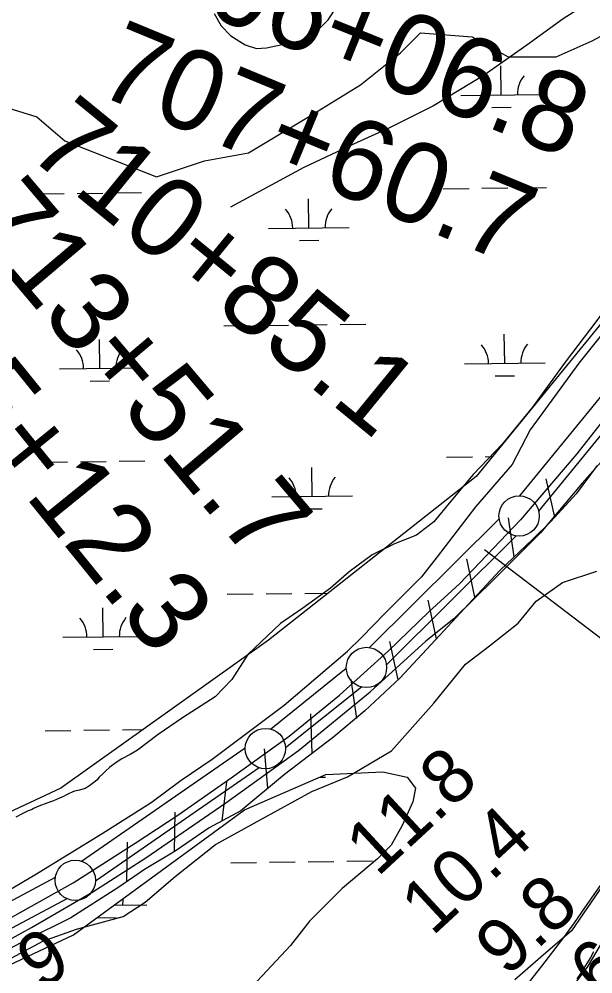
# Model space of a CAD drawing. Extents: x 3715084 to 3753216, y 488173 to 513963.
# Drawn here: x 3731150 to 3731861, y 501517 to 502700 of the extents above; entities that cross this region are included whole.
import ezdxf

# ---------------------------------------------------------------- set-up
doc = ezdxf.new("R2010")
doc.units = 0
for name, color, linetype in [('V-FLOD-BASE', 7, 'Continuous'), ('V-LEVE-TOET', 7, 'Continuous'), ('V-RIVR-EDGE', 7, 'Continuous'), ('V-RIVR-RANG', 7, 'Continuous'), ('V-RRAP-FSHR', 7, 'Continuous'), ('V-SITE-VEGE', 7, 'Continuous'), ('V-SURV-IDEN', 7, 'Continuous'), ('V-SURV-LINE', 7, 'Continuous'), ('V-TOPO-DPTH', 7, 'Continuous'), ('V-TOPO-MINR', 7, 'Continuous'), ('V-TOPO-SHOR', 7, 'Continuous'), ('V-TOPO-WATR', 7, 'Continuous'), ('V-WETL-SWMP', 7, 'Continuous')]:
    doc.layers.add(name, color=color, linetype=linetype)

msp = doc.modelspace()

# ---------------------------------------------------------------- linework, layer by layer
at = {"layer": 'V-FLOD-BASE'}
for points in [[(3732218.8, 502767.5), (3732148.6, 502624.1), (3732098, 502526.1), (3732038.6, 502426.3), (3731976, 502333.4), (3731907.7, 502246.2), (3731841.3, 502161.5), (3731771.1, 502080), (3731695.8, 502000.4), (3731657.7, 501965.7)], [(3730083, 501275.3), (3730197, 501285.4), (3730287.6, 501296.6), (3730390.9, 501314), (3730500.5, 501337.1), (3730569.4, 501352.9), (3730639, 501373.1), (3730719.7, 501399.8), (3730830.6, 501440.2), (3730917.8, 501475.1), (3730998.5, 501513.4), (3731109.2, 501570), (3731216.8, 501630.2), (3731293.6, 501679.1), (3731346.7, 501713.7), (3731412.8, 501760.2), (3731484.4, 501811.6), (3731547.1, 501862.4), (3731607.1, 501917.2), (3731657.7, 501965.7)]]:
    msp.add_lwpolyline(points, dxfattribs=at)
at = {"layer": 'V-LEVE-TOET'}
for points in [[(3732239.3, 502736.1), (3732207.7, 502658.4), (3732177.4, 502599.6), (3732145.1, 502548.5), (3732114.1, 502487.2), (3732075.5, 502428.4), (3732042.7, 502379.7), (3731995.2, 502306.4), (3731965.5, 502266), (3731924.4, 502211.7), (3731847.9, 502125.1), (3731796, 502063.8), (3731739.1, 502006.9), (3731688.6, 501957), (3731654.1, 501929.4)], [(3732117, 502708.1), (3732083.5, 502637.4), (3732021.5, 502533.7), (3731971.6, 502447.8), (3731906.4, 502352.4), (3731843.8, 502274), (3731783.1, 502191.2), (3731761, 502148.3), (3731715.5, 502095.8), (3731668, 502033.9), (3731648.4, 502009.3)], [(3730125.3, 501317), (3730234, 501326.9), (3730374.7, 501344.5), (3730464.4, 501361.1), (3730554.6, 501382.1), (3730655.7, 501411.8), (3730764.1, 501446), (3730866.3, 501484.1), (3730945.8, 501520.4), (3731054, 501572.1), (3731169.1, 501640), (3731252.7, 501691.2), (3731313.4, 501729.4), (3731350.8, 501757.1), (3731389.1, 501783.2), (3731478.3, 501850.2), (3731556.7, 501917.3), (3731574.2, 501934.1), (3731603.4, 501964.1), (3731648.4, 502009.3)], [(3731028.1, 501502.6), (3731069, 501521.7), (3731165.1, 501574.5), (3731241, 501619), (3731307, 501661), (3731406.2, 501729.2), (3731496.3, 501794.2), (3731584.9, 501866.6), (3731654.1, 501929.4)]]:
    msp.add_lwpolyline(points, dxfattribs=at)
at = {"layer": 'V-RIVR-EDGE'}
msp.add_lwpolyline([(3732374.4, 502733.2), (3732353.9, 502684), (3732340.6, 502633), (3732329.1, 502596.4), (3732308.5, 502552), (3732287.9, 502463.8), (3732266.7, 502381), (3732248, 502327), (3732212.9, 502237.1), (3732192.3, 502166.9), (3732153.1, 502081.7), (3732112.7, 501996), (3732075.3, 501922.3), (3732034.8, 501835.9), (3731988.4, 501762.8), (3731963.1, 501721.4), (3731949.9, 501705.2), (3731911.9, 501640.5), (3731883.5, 501582.3), (3731871.4, 501554.8), (3731854, 501525.4), (3731837.1, 501503.2)], dxfattribs=at)
at = {"layer": 'V-RIVR-RANG'}
msp.add_line((3731726.8, 502042.9), (3732204.2, 501679.4), dxfattribs=at)
at = {"layer": 'V-RRAP-FSHR'}
for p, q in [((3731813.7, 502083), (3731803, 502130.6)), ((3731763.6, 502034.1), (3731756.5, 502082.4)), ((3731714.8, 501984), (3731704.6, 502031.7)), ((3731667.3, 501932.5), (3731656.9, 501980.2)), ((3731619.6, 501881.4), (3731609.4, 501929.1)), ((3731568.3, 501833.6), (3731561.4, 501882)), ((3731513.1, 501790.6), (3731511.2, 501839.4)), ((3731458.2, 501747.2), (3731454, 501795.9)), ((3731401.4, 501706.8), (3731407.2, 501755.3)), ((3731342.6, 501669), (3731343.2, 501717.8)), ((3731283.5, 501631.6), (3731284.1, 501680.4))]:
    msp.add_line(p, q, dxfattribs=at)
for points in [[(3731866.2, 502147.3), (3731840.1, 502112), (3731808.9, 502077.8), (3731786, 502055.3), (3731746, 502017.5), (3731706.9, 501975.5), (3731666.1, 501931.2), (3731621.8, 501883.7), (3731578.3, 501843), (3731540.1, 501811.1), (3731478.6, 501764.3), (3731424.8, 501719.3), (3731385.3, 501698.2), (3731343.1, 501669.3), (3731305.3, 501646.5), (3731272, 501623.8), (3731213.8, 501586.8), (3731159, 501559.6), (3731103.2, 501530)], [(3731846.1, 502120.1), (3731840.1, 502112), (3731808.9, 502077.8), (3731786, 502055.3), (3731746, 502017.5), (3731706.9, 501975.5), (3731666.1, 501931.2), (3731621.8, 501883.7), (3731578.3, 501843), (3731540.1, 501811.1), (3731478.6, 501764.3), (3731424.8, 501719.3), (3731385.3, 501698.2), (3731343.1, 501669.3), (3731305.3, 501646.5), (3731272, 501623.8), (3731253.9, 501612.3)]]:
    msp.add_lwpolyline(points, dxfattribs=at)
at = {"layer": 'V-SITE-VEGE'}
for points in [[(3731391.5, 502707.5), (3731400.4, 502692.2), (3731412.3, 502679.8), (3731429.9, 502668.3), (3731443.9, 502664), (3731456.3, 502664.6), (3731501.2, 502674.1), (3731519.5, 502686.1), (3731532.8, 502699.4), (3731544.2, 502716.4)], [(3732095.3, 502716.2), (3732085.2, 502690.3), (3732067.5, 502646.1), (3732045.4, 502612.6), (3732026.4, 502573.4), (3731994.8, 502520.9), (3731956.2, 502465.3), (3731907.5, 502383.8), (3731865.8, 502326.9), (3731826.5, 502275.1), (3731786.1, 502219.5), (3731748.8, 502174), (3731712.7, 502136.1), (3731684.9, 502103.2), (3731664, 502077.3), (3731642.5, 502060.9), (3731615.3, 502050.2), (3731587.5, 502036.3), (3731559.1, 502015.4), (3731535.7, 501995.2), (3731501.5, 501970.6), (3731473.7, 501951.6), (3731433.3, 501913.1), (3731413.6, 501882.1)], [(3732358.2, 502710), (3732342.3, 502663.9), (3732325.9, 502614.6), (3732310.7, 502566.6), (3732289.8, 502514.8), (3732275.9, 502462.3), (3732259.1, 502406.6), (3732243, 502349.8), (3732220, 502289.5), (3732192.4, 502204.4), (3732169.1, 502143.1), (3732130.4, 502076.1), (3732104.3, 502033.6), (3732077.9, 501983.2), (3732048.2, 501920), (3731995.2, 501832.7), (3731951.9, 501765.8), (3731910.3, 501696.6), (3731877.9, 501633.6), (3731834.4, 501570.5), (3731796.3, 501537.8), (3731764.3, 501509.9)], [(3731074.2, 501501.7), (3731179.1, 501557.7), (3731220.8, 501572.6), (3731278.8, 501588.5), (3731306, 501606.2), (3731343.3, 501637.7), (3731393.2, 501677.5), (3731449.5, 501708.5), (3731512.7, 501743.2), (3731557, 501761.6), (3731611.3, 501793.8), (3731663.8, 501852.5), (3731703, 501901.2), (3731732.7, 501923.9), (3731768.2, 501951.7), (3731790.9, 501978.9), (3731823.2, 502002.3), (3731866.1, 502016.2)], [(3731413.6, 501882.1), (3731392.8, 501860.6), (3731352.3, 501834.7), (3731322, 501813.9), (3731296.7, 501794.3)], [(3731296.7, 501794.3), (3731292.5, 501792.1), (3731287.4, 501789.1), (3731277, 501783.6), (3731270.3, 501779.2), (3731262.3, 501773.3), (3731257, 501768.5), (3731253.8, 501765.5), (3731249.1, 501760.8), (3731246, 501757.4), (3731236.9, 501750.1), (3731231.6, 501747.1), (3731224.7, 501744.9), (3731218.4, 501743.7), (3731215.7, 501742.5), (3731211.9, 501740.8), (3731207.8, 501738.6), (3731204.8, 501737.2), (3731202.9, 501736.4), (3731199.7, 501734.8), (3731192.4, 501731.8), (3731188.7, 501730.4), (3731185.5, 501729), (3731174.1, 501724.9), (3731167.8, 501722.1), (3731165.9, 501721.1), (3731161.1, 501719.1), (3731153.5, 501715.5), (3731145.6, 501711.3)]]:
    msp.add_lwpolyline(points, dxfattribs=at)
at = {"layer": 'V-SURV-LINE'}
for points in [[(3731770.6, 502109.7), (3731950.6, 502329.8)], [(3731973.9, 502310.8), (3731793.8, 502090.7)], [(3731584, 501921.6), (3731744.8, 502081.3)], [(3731766, 502060), (3731605.2, 501900.3)], [(3731461.3, 501820.6), (3731555.4, 501896.1)], [(3731574.2, 501872.7), (3731480.1, 501797.2)], [(3731227.2, 501656.8), (3731430.2, 501797.4)], [(3731447.3, 501772.7), (3731244.3, 501632.1)], [(3731021.8, 501544.4), (3731194.7, 501636.9)], [(3731208.8, 501610.4), (3731035.9, 501518)]]:
    msp.add_lwpolyline(points, dxfattribs=at)
for centre in [(3731769.6, 502084.7), (3731580.4, 501896.9), (3731455.1, 501796.4), (3731219.4, 501633.1)]:
    msp.add_circle(centre, 25, dxfattribs=at)
at = {"layer": 'V-TOPO-DPTH'}
msp.add_lwpolyline([(3732341.9, 502715.5), (3732326.7, 502650.8), (3732306.7, 502563.5), (3732301.7, 502542.3), (3732296.7, 502521.2), (3732291.4, 502500.1), (3732286, 502479), (3732280.4, 502457.9), (3732274.5, 502437), (3732268.3, 502416.1), (3732261.8, 502395.3), (3732149.2, 502042.6), (3731986.7, 501798.7), (3731960.2, 501759), (3731933.4, 501719.4), (3731906.5, 501679.9), (3731879.4, 501640.5), (3731850.7, 501599), (3731837.8, 501580.6), (3731824.5, 501562.3), (3731811, 501544.4), (3731797.2, 501526.6), (3731768.2, 501489.9)], dxfattribs=at)
at = {"layer": 'V-TOPO-MINR'}
msp.add_lwpolyline([(3731861.8, 501544.4), (3731857.9, 501537.6), (3731853.9, 501530.9), (3731849.8, 501524.2), (3731845.6, 501517.6), (3731841.3, 501511.1)], dxfattribs=at)
at = {"layer": 'V-TOPO-SHOR'}
msp.add_lwpolyline([(3732056.8, 502866.4), (3732042.2, 502835.4), (3732004.9, 502807.6), (3731951.2, 502781.1), (3731878.5, 502735.6), (3731824.1, 502700.9), (3731779.2, 502668), (3731726.1, 502630.8), (3731663.5, 502592.8), (3731609.1, 502565.7), (3731564.3, 502545.5), (3731502.9, 502516.4), (3731411.9, 502467.2)], dxfattribs=at)
at = {"layer": 'V-TOPO-WATR'}
msp.add_lwpolyline([(3732341.9, 502715.5), (3732326.7, 502650.8), (3732306.7, 502563.5), (3732301.7, 502542.3), (3732296.7, 502521.2), (3732291.4, 502500.1), (3732286, 502479), (3732280.4, 502457.9), (3732274.5, 502437), (3732268.3, 502416.1), (3732261.8, 502395.3), (3732149.2, 502042.6), (3731986.7, 501798.7), (3731960.2, 501759), (3731933.4, 501719.4), (3731906.5, 501679.9), (3731879.4, 501640.5), (3731850.7, 501599), (3731837.8, 501580.6), (3731824.5, 501562.3), (3731811, 501544.4), (3731797.2, 501526.6), (3731768.2, 501489.9)], dxfattribs=at)
at = {"layer": 'V-WETL-SWMP'}
for p, q in [((3731747.5, 502606.5), (3731747.1, 502642.4)), ((3731697.5, 502605.8), (3731797.5, 502607.1)), ((3731735.7, 502590.9), (3731759.7, 502591.2)), ((3731675.5, 502490.1), (3731707.5, 502490.5)), ((3731723.5, 502490.7), (3731755.5, 502491.1)), ((3731771.5, 502491.3), (3731803.5, 502491.7)), ((3731173.7, 502483.8), (3731205.7, 502484.2)), ((3731221.7, 502484.4), (3731253.7, 502484.8)), ((3731269.7, 502485), (3731301.7, 502485.4)), ((3731509.1, 502441.6), (3731508.6, 502477.6)), ((3731459.1, 502441), (3731559.1, 502442.2)), ((3731497.3, 502426), (3731521.3, 502426.3)), ((3731451.7, 502320.8), (3731483.7, 502321.2)), ((3731499.7, 502321.4), (3731531.7, 502321.8)), ((3731547.7, 502322), (3731579.7, 502322.4)), ((3731403.7, 502320.2), (3731435.7, 502320.6)), ((3731751.7, 502273.8), (3731751.2, 502309.8)), ((3731249.8, 502267.5), (3731249.3, 502303.5)), ((3731701.7, 502273.2), (3731801.7, 502274.4)), ((3731199.8, 502266.9), (3731299.8, 502268.2)), ((3731238, 502251.9), (3731262, 502252.2)), ((3731739.9, 502258.2), (3731763.9, 502258.5)), ((3731679.7, 502157.5), (3731711.7, 502157.9)), ((3731727.7, 502158.1), (3731736.5, 502158.2)), ((3731177.8, 502151.2), (3731209.8, 502151.6)), ((3731225.8, 502151.8), (3731257.8, 502152.2)), ((3731273.8, 502152.4), (3731305.8, 502152.8)), ((3731513.2, 502108.9), (3731512.8, 502144.9)), ((3731463.2, 502108.3), (3731563.2, 502109.6)), ((3731501.4, 502093.4), (3731525.4, 502093.7)), ((3731407.9, 501987.6), (3731439.9, 501988)), ((3731455.9, 501988.2), (3731487.9, 501988.6)), ((3731503.9, 501988.7), (3731533.2, 501989.1)), ((3731254, 501934.9), (3731253.5, 501970.9)), ((3731204, 501934.3), (3731303.9, 501935.5)), ((3731242.1, 501919.3), (3731266.1, 501919.6)), ((3731182, 501818.5), (3731214, 501818.9)), ((3731230, 501819.1), (3731262, 501819.5)), ((3731278, 501819.7), (3731303.7, 501820.1)), ((3731522.6, 501760.9), (3731529.6, 501761)), ((3731412.1, 501654.9), (3731444.1, 501655.3)), ((3731460, 501655.5), (3731492, 501655.9)), ((3731508, 501656.1), (3731540, 501656.5)), ((3731556, 501656.7), (3731588, 501657.1)), ((3731267.4, 501602.3), (3731308.1, 501602.9)), ((3731246.3, 501586.7), (3731270.3, 501587))]:
    msp.add_line(p, q, dxfattribs=at)
for points in [[(3732459.3, 504480.8), (3732424.6, 503990.6), (3732325.6, 503411.2), (3732300.8, 503223), (3732251.3, 503079.4), (3732157.2, 502856.6), (3732073, 502688.2), (3732038.4, 502584.2), (3731914.6, 502376.3), (3731716.5, 502133.6), (3731459, 501930.6), (3731201.5, 501747.4), (3730904.4, 501608.7), (3730661.7, 501489.9), (3730305.2, 501415.6), (3729938.8, 501395.8)], [(3731107.4, 502599.1), (3731171.8, 502579.3), (3731206.5, 502549.6), (3731320.3, 502505), (3731379.8, 502524.8), (3731434.2, 502534.7), (3731508.5, 502579.3), (3731572.9, 502618.9), (3731622.4, 502658.5), (3731647.2, 502683.3), (3731711.5, 502678.3), (3731756.1, 502653.6), (3731815.5, 502653.6), (3731860.1, 502673.4), (3731924.5, 502708)], [(3731045.6, 501485), (3731217.2, 501565.7), (3731429.2, 501720.5), (3731530.1, 501764.2), (3731600.7, 501767.6), (3731631, 501760.8), (3731641.1, 501747.4), (3731637.8, 501730.6), (3731624.3, 501700.3), (3731610.8, 501676.7), (3731594, 501659.9), (3731550.3, 501622.9), (3731509.9, 501582.5), (3731486.4, 501552.2), (3731439.3, 501501.8)]]:
    msp.add_lwpolyline(points, dxfattribs=at)
for centre, start, end in [((3731692.3, 502606.2), 359.9442, 41.4878), ((3731802.7, 502607.6), 139.9442, 181.4878), ((3731453.8, 502441.4), 359.9442, 41.4878), ((3731564.3, 502442.8), 139.9442, 181.4878), ((3731806.9, 502275), 139.9442, 181.4878), ((3731194.5, 502267.3), 359.9442, 41.4878), ((3731305, 502268.7), 139.9442, 181.4878), ((3731696.4, 502273.6), 359.9442, 41.4878), ((3731458, 502108.7), 359.9442, 41.4878), ((3731568.5, 502110.1), 139.9442, 181.4878), ((3731198.7, 501934.7), 359.9442, 41.4878), ((3731309.2, 501936), 139.9442, 181.4878), ((3731313.3, 501603.4), 168.0214, 181.4878)]:
    msp.add_arc(centre, 35.2, start, end, dxfattribs=at)

# ---------------------------------------------------------------- texts
at = {"layer": 'V-RIVR-RANG'}
for s, rotation, p in [('11.8', 42.7583, (3731593.9, 501636.3)), ('10.4', 42.7583, (3731662, 501563)), ('9.8', 42.7583, (3731754.5, 501512.3)), ('10.9', 33.2483, (3731072.3, 501427.3)), ('-6', 42.7583, (3731849.1, 501463.6))]:
    msp.add_text(s, height=67, rotation=rotation, dxfattribs=at).set_placement(p)
at = {"layer": 'V-SURV-IDEN'}
for s, rotation, p in [('706+06.8', 338.1489, (3731308, 502735.6)), ('707+60.7', 337.5637, (3731242.3, 502608.9)), ('710+85.1', 320.735, (3731156.9, 502533.6)), ('713+51.7', 310.2635, (3731079.6, 502448.6)), ('715+12.3', 309.0218, (3730966.3, 502343.7))]:
    msp.add_text(s, height=100, rotation=rotation, dxfattribs=at).set_placement(p)

doc.saveas('drawing.dxf')
